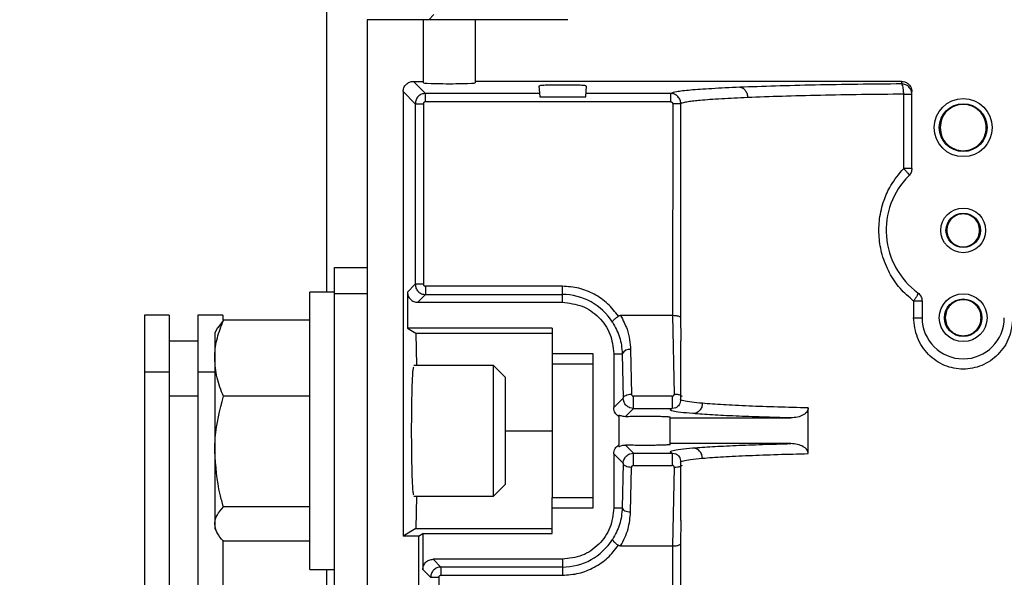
# Model space of a CAD drawing. Header units: inches. Extents: x 170 to 312, y 215 to 248.
# Tile 408 of 529: x 250.149 to 250.385, y 244.348 to 244.482. Entities that reach past the tile are written whole.
import ezdxf

# ---------------------------------------------------------------- set-up
doc = ezdxf.new("R2010")
doc.units = ezdxf.units.IN
doc.header["$LTSCALE"] = 0.25
doc.header["$MEASUREMENT"] = 0
doc.layers.add('ANNOTATIONS', color=1, linetype='Continuous')
doc.layers.add('MOTOR LH', color=7, linetype='Continuous')
doc.styles.add('ARIAL', font='arial.ttf', dxfattribs={"height": 0.09375})
doc.dimstyles.new('STANDARD$0', dxfattribs={"dimtxt": 0.09375, "dimasz": 0.09375, "dimexe": 0.03125, "dimexo": 0.046875, "dimgap": 0.09, "dimtad": 0, "dimtih": 1, "dimtoh": 1, "dimdec": 4, "dimzin": 0, "dimdsep": 46, "dimtxsty": 'ARIAL', "dimcen": 0.09, "dimadec": 0, "dimazin": 0, "dimtfac": 1, "dimtdec": 4, "dimtofl": 0, "dimtmove": 0, "dimatfit": 1, "dimfxl": 1, "dimtolj": 1, "dimtzin": 0, "dimarcsym": 0})

# ---------------------------------------------------------------- blocks, each defined once
blk = doc.blocks.new('*D76')
at = {"layer": 'ANNOTATIONS', "color": 0, "lineweight": -2, "transparency": 16777216}
for p, q in [((250.0197123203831, 244.3663487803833), (250.0197123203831, 244.9548308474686)), ((251.105649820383, 243.5069737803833), (251.105649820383, 244.9548308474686)), ((250.1134623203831, 244.9235808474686), (250.2775710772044, 244.9235808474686)), ((251.011899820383, 244.9235808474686), (250.8477910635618, 244.9235808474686))]:
    blk.add_line(p, q, dxfattribs=at)
at = {"layer": 'ANNOTATIONS', "color": 0, "transparency": 16777216}
for points in [[(250.1134623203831, 244.9392058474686), (250.1134623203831, 244.9079558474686), (250.0197123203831, 244.9235808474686)], [(251.011899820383, 244.9392058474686), (251.011899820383, 244.9079558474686), (251.105649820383, 244.9235808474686)]]:
    blk.add_solid(points, dxfattribs=at)
at = {"layer": 'defpoints', "color": 0, "transparency": 16777216}
for p in [(251.105649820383, 244.9235808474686), (250.0197123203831, 244.3194737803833), (251.105649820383, 243.4600987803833)]:
    blk.add_point(p, dxfattribs=at)
at = {"layer": 'ANNOTATIONS', "color": 0, "transparency": 16777216, "insert": (250.5626810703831, 244.9235808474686), "char_height": 0.09375, "attachment_point": 5, "style": 'ARIAL'}
blk.add_mtext('\\A1;16 1/8"', dxfattribs=at)
blk = doc.blocks.new('*D77')
at = {"layer": 'ANNOTATIONS', "color": 0, "lineweight": -2, "transparency": 16777216}
for p, q in [((249.9049624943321, 244.8967083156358), (249.9049624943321, 245.2347148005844)), ((251.105649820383, 243.5069737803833), (251.105649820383, 245.2347148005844)), ((249.9987124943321, 245.2034648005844), (250.2201961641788, 245.2034648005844)), ((251.011899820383, 245.2034648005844), (250.7904161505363, 245.2034648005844))]:
    blk.add_line(p, q, dxfattribs=at)
at = {"layer": 'ANNOTATIONS', "color": 0, "transparency": 16777216}
for points in [[(249.9987124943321, 245.2190898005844), (249.9987124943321, 245.1878398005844), (249.9049624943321, 245.2034648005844)], [(251.011899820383, 245.2190898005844), (251.011899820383, 245.1878398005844), (251.105649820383, 245.2034648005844)]]:
    blk.add_solid(points, dxfattribs=at)
at = {"layer": 'defpoints', "color": 0, "transparency": 16777216}
for p in [(251.105649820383, 245.2034648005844), (249.9049624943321, 244.8498333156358), (251.105649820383, 243.4600987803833)]:
    blk.add_point(p, dxfattribs=at)
at = {"layer": 'ANNOTATIONS', "color": 0, "transparency": 16777216, "insert": (250.5053061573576, 245.2034648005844), "char_height": 0.09375, "attachment_point": 5, "style": 'ARIAL'}
blk.add_mtext('\\A1;18 1/2"', dxfattribs=at)

msp = doc.modelspace()

# ---------------------------------------------------------------- linework, layer by layer
at = {"layer": 'MOTOR LH'}
for p, q in [((250.222462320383, 244.5850987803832), (250.222462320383, 244.4165141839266)), ((250.2481811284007, 244.4829826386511), (250.2469508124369, 244.4817523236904)), ((250.2321869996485, 244.4817523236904), (250.2321869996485, 244.1626300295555)), ((250.2802732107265, 244.4817523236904), (250.2321869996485, 244.4817523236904)), ((250.2457204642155, 244.4666448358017), (250.2457204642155, 244.4817523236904)), ((250.2580236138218, 244.4817523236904), (250.2580236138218, 244.4666448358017)), ((250.243258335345, 244.4669885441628), (250.2457204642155, 244.4669885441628)), ((250.2461564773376, 244.4640904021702), (250.2432583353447, 244.4669885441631)), ((250.3601397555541, 244.4669885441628), (250.2580236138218, 244.4669885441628)), ((250.2732752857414, 244.4659144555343), (250.2735042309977, 244.4632975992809)), ((250.2845157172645, 244.4632975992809), (250.2847446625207, 244.4659144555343)), ((250.3601397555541, 244.4669885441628), (250.3601397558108, 244.4663721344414)), ((250.240799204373, 244.4645294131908), (250.240799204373, 244.3580921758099)), ((250.2407992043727, 244.4645294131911), (250.2436973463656, 244.4616312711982)), ((250.2461564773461, 244.4621230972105), (250.2461564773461, 244.4640904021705)), ((250.2734348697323, 244.4640904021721), (250.2461564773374, 244.4640904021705)), ((250.3048493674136, 244.4640904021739), (250.2845850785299, 244.4640904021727)), ((250.3048493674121, 244.4640904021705), (250.3048493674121, 244.4621230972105)), ((250.3606577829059, 244.4461243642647), (250.3606577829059, 244.4639130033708)), ((250.3626003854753, 244.4461243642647), (250.3626003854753, 244.4645264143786)), ((250.2436973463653, 244.4616312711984), (250.2436973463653, 244.4184111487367)), ((250.2436973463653, 244.4616312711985), (250.2456646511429, 244.4616312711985)), ((250.2456646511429, 244.4616312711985), (250.2456646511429, 244.4184111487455)), ((250.3048493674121, 244.4621230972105), (250.2461564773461, 244.4621230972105)), ((250.2735042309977, 244.4632975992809), (250.2845157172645, 244.4632975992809)), ((250.3053412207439, 244.4616314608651), (250.3053354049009, 244.4109003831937)), ((250.3073076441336, 244.4103729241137), (250.3073076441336, 244.461631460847)), ((250.2243744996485, 244.0460362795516), (250.2243744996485, 244.4223891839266)), ((250.2243744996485, 244.4223891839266), (250.2321869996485, 244.4223891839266)), ((250.2243744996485, 244.4165141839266), (250.2184369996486, 244.4165141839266)), ((250.2184369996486, 244.3501391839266), (250.2184369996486, 244.4165141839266)), ((250.2436973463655, 244.4184111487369), (250.2418303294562, 244.4165441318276)), ((250.2418303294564, 244.4165441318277), (250.2418303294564, 244.4079334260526)), ((250.2456646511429, 244.4184111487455), (250.2436973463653, 244.4184111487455)), ((250.2789389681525, 244.4179193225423), (250.2461564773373, 244.4179193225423)), ((250.2789389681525, 244.4140850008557), (250.2789389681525, 244.4179193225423)), ((250.2321869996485, 244.4161391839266), (250.2243744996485, 244.4161391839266)), ((250.2461564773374, 244.4159520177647), (250.2442894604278, 244.4140850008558)), ((250.2442894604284, 244.4140850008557), (250.2789389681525, 244.4140850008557)), ((250.2461564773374, 244.4159520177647), (250.2789389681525, 244.4159520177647)), ((250.3630320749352, 244.4143953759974), (250.3630320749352, 244.4103940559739)), ((250.3650610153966, 244.4143953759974), (250.3650610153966, 244.4103940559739)), ((250.1847907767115, 244.4110362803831), (250.1788532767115, 244.4110362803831)), ((250.1788532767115, 244.4110362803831), (250.1788532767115, 244.0720607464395)), ((250.1847907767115, 244.4110362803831), (250.1847907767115, 244.1916194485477)), ((250.1976032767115, 244.4110362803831), (250.1916657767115, 244.4110362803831)), ((250.1916657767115, 244.4110362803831), (250.1916657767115, 244.1916194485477)), ((250.1977803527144, 244.4097752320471), (250.1963997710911, 244.4079370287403)), ((250.1976032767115, 244.4110362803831), (250.1976032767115, 244.4097865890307)), ((250.2184369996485, 244.4097752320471), (250.1977803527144, 244.4097752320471)), ((250.3053354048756, 244.4109003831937), (250.2928870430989, 244.4109003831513)), ((250.3053354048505, 244.4109003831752), (250.3057192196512, 244.3921040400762)), ((250.3074041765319, 244.4053130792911), (250.3073076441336, 244.4103729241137)), ((250.1963728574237, 244.4079525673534), (250.1956869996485, 244.40676462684)), ((250.2418303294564, 244.4079334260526), (250.2438483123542, 244.406703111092)), ((250.2764783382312, 244.4079334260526), (250.2418303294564, 244.4079334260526)), ((250.2764783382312, 244.4079334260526), (250.2764783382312, 244.3993015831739)), ((250.1916657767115, 244.4047862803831), (250.1847907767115, 244.4047862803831)), ((250.1956869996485, 244.40676462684), (250.1956869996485, 244.35988962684)), ((250.2438483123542, 244.406703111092), (250.2440045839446, 244.39895212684)), ((250.2438483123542, 244.406703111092), (250.2764783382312, 244.406703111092)), ((250.307236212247, 244.4048431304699), (250.307236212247, 244.390840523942)), ((250.3074131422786, 244.4048431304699), (250.3074041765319, 244.4053130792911)), ((250.2952496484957, 244.4027661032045), (250.2954646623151, 244.3921015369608)), ((250.2863208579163, 244.4017818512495), (250.2764783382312, 244.4017818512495)), ((250.2863208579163, 244.3648724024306), (250.2863208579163, 244.4017818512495)), ((250.2912421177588, 244.4017818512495), (250.2912421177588, 244.3888620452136)), ((250.2912421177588, 244.4017818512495), (250.2932823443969, 244.4017818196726)), ((250.293282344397, 244.4017818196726), (250.2934973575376, 244.3911172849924)), ((250.2624494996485, 244.39895212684), (250.2433770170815, 244.39895212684)), ((250.2653119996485, 244.39608962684), (250.2624494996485, 244.39895212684)), ((250.2624494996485, 244.36770212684), (250.2624494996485, 244.39895212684)), ((250.2863208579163, 244.3993015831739), (250.2764783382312, 244.3993015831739)), ((250.1847907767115, 244.3973278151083), (250.1788532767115, 244.3973278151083)), ((250.1956869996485, 244.3973278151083), (250.1916657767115, 244.3973278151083)), ((250.2653119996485, 244.37056462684), (250.2653119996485, 244.39608962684)), ((250.1847907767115, 244.3916967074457), (250.1916657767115, 244.3916967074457)), ((250.2184369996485, 244.3915823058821), (250.1977803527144, 244.3915823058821)), ((250.2934973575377, 244.3911172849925), (250.2912421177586, 244.3888620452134)), ((250.3052542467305, 244.3916194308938), (250.2959662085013, 244.3916194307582)), ((250.2959662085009, 244.3886678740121), (250.2940601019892, 244.386761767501)), ((250.2959662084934, 244.3886678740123), (250.2950559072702, 244.3888424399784)), ((250.2959662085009, 244.3886678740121), (250.3052542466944, 244.3886678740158)), ((250.3061738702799, 244.3888448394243), (250.3052542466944, 244.3886678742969)), ((250.3378099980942, 244.3778610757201), (250.3378099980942, 244.3887931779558)), ((250.2924724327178, 244.3867317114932), (250.2924724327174, 244.3870857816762)), ((250.2924724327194, 244.386731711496), (250.2924724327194, 244.379922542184)), ((250.3047755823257, 244.3864029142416), (250.3336086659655, 244.3864029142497)), ((250.3047755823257, 244.3800365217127), (250.3047755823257, 244.3864029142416)), ((250.2653119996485, 244.38332712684), (250.2764783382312, 244.38332712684)), ((250.2924724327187, 244.3795684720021), (250.2924724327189, 244.379922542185)), ((250.2940601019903, 244.3798924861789), (250.2959662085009, 244.3779863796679)), ((250.3336086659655, 244.3802513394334), (250.3047755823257, 244.3802513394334)), ((250.2912421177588, 244.3777922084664), (250.2912421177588, 244.3648724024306)), ((250.2912421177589, 244.3777922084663), (250.2934973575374, 244.3755369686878)), ((250.295056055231, 244.3778118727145), (250.2959662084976, 244.377986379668)), ((250.2959662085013, 244.3779863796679), (250.3052542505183, 244.3779863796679)), ((250.3052542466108, 244.3779863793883), (250.3061739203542, 244.3778093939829)), ((250.2934973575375, 244.3755369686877), (250.2932823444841, 244.3648724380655)), ((250.2952496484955, 244.363888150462), (250.2954646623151, 244.3745527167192)), ((250.2959662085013, 244.3750348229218), (250.305254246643, 244.3750348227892)), ((250.3057192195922, 244.3745502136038), (250.3053354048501, 244.3557538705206)), ((250.307236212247, 244.3758122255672), (250.307236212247, 244.3618111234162)), ((250.2624494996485, 244.36770212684), (250.2653119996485, 244.37056462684)), ((250.2433770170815, 244.36770212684), (250.2624494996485, 244.36770212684)), ((250.2440045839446, 244.36770212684), (250.2438483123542, 244.359951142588)), ((250.2764783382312, 244.3587208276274), (250.2764783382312, 244.3673526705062)), ((250.2764783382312, 244.3673526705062), (250.2863208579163, 244.3673526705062)), ((250.2184369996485, 244.3651342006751), (250.1977803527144, 244.3651342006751)), ((250.2764783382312, 244.3648724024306), (250.2863208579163, 244.3648724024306)), ((250.2912421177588, 244.3648724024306), (250.2932823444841, 244.3648724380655)), ((250.1956869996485, 244.35988962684), (250.1963728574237, 244.3587016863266)), ((250.2438483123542, 244.359951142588), (250.240799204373, 244.3580921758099)), ((250.2438483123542, 244.359951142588), (250.2764783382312, 244.359951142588)), ((250.3073076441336, 244.3562813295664), (250.3074131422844, 244.3618111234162)), ((250.2444901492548, 244.3580921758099), (250.240799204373, 244.3580921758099)), ((250.2444901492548, 244.3580921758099), (250.2455212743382, 244.3587208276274)), ((250.2444901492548, 244.3580921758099), (250.2444901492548, 244.2441612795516)), ((250.2455212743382, 244.3587208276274), (250.2764783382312, 244.3587208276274)), ((250.2455212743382, 244.3587208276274), (250.2455212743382, 244.3501101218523)), ((250.1976032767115, 244.3571147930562), (250.1976032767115, 244.0720607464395)), ((250.2184369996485, 244.356879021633), (250.1977803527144, 244.356879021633)), ((250.2928870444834, 244.3557538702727), (250.3053354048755, 244.3557538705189)), ((250.3053354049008, 244.3557538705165), (250.3053412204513, 244.2786823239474)), ((250.3073076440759, 244.2786823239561), (250.3073076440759, 244.3562813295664)), ((250.2789389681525, 244.3525692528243), (250.2479804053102, 244.3525692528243)), ((250.2479804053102, 244.352569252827), (250.2498474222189, 244.3507022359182)), ((250.2789389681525, 244.3507022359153), (250.2498474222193, 244.3507022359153)), ((250.2789389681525, 244.3525692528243), (250.2789389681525, 244.3487349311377)), ((250.2184369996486, 244.3501391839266), (250.2243744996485, 244.3501391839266)), ((250.222462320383, 244.3501391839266), (250.222462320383, 244.3194737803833)), ((250.2455212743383, 244.3501101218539), (250.2473882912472, 244.3482431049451)), ((250.2473882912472, 244.3482431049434), (250.2493555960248, 244.3482431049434)), ((250.2493555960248, 244.3482431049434), (250.2493555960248, 244.2786825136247)), ((250.2498474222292, 244.3487349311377), (250.2789389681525, 244.3487349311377))]:
    msp.add_line(p, q, dxfattribs=at)
for centre, radius in [((250.3749035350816, 244.4559157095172), 0.006951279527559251), ((250.3749035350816, 244.4559157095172), 0.005720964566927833), ((250.3749035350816, 244.4313094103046), 0.005351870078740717), ((250.3749035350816, 244.4313094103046), 0.004121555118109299), ((250.3749035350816, 244.4103940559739), 0.005720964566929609), ((250.3749035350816, 244.4103940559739), 0.004490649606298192)]:
    msp.add_circle(centre, radius, dxfattribs=at)
for centre, radius, start, end in [((250.3749035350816, 244.4313094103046), 0.01845472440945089, 134.9008721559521, 233.9681209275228), ((250.2789389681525, 244.4017818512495), 0.01417016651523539, 32.16558920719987, 90), ((250.3749035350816, 244.4103940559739), 0.009842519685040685, 180, 0), ((250.2949254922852, 244.4009557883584), 0.001839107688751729, 79.84816476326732, 153.3098736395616), ((250.2789389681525, 244.3648724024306), 0.0141701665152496, 270, 327.8344107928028)]:
    msp.add_arc(centre, radius, start, end, dxfattribs=at)
msp.add_ellipse((250.2518720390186, 244.4666448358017), major_axis=(0.00615157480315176, 0), ratio=0.0349207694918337, start_param=3.14159265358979, end_param=6.283185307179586, dxfattribs=at)
for points, knots in [([(250.2407992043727, 244.4645294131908), (250.2408361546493, 244.4648517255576), (250.2409100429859, 244.4654962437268), (250.241478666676, 244.4663091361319), (250.2422915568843, 244.4668777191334), (250.2429360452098, 244.4669515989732), (250.243258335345, 244.4669885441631)], [0, 0, 0, 0, 0.2500470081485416, 0.5000113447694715, 0.7499700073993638, 1, 1, 1, 1]), ([(250.2817923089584, 244.4660827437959), (250.2811151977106, 244.4660929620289), (250.2797655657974, 244.4661133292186), (250.2775169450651, 244.4661067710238), (250.2755194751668, 244.4660763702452), (250.2741013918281, 244.4660138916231), (250.2734106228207, 244.4659541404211), (250.2735154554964, 244.4659215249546), (250.2735416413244, 244.4659133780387)], [0, 0, 0, 0, 0.1886390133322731, 0.3759991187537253, 0.5636514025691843, 0.7499606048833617, 0.9375434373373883, 1, 1, 1, 1]), ([(250.284534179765, 244.4659145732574), (250.2845449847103, 244.4659200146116), (250.2845860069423, 244.4659406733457), (250.2843329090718, 244.4659741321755), (250.2838442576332, 244.4660113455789), (250.2830518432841, 244.4660503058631), (250.2822751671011, 244.4660703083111), (250.2817923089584, 244.4660827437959)], [0, 0, 0, 0, 0.08116737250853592, 0.3081613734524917, 0.513664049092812, 0.6976458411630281, 1, 1, 1, 1]), ([(250.3601397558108, 244.4663721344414), (250.3566078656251, 244.466339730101), (250.349426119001, 244.466273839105), (250.3392485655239, 244.4660978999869), (250.3295745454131, 244.4658662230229), (250.3241653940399, 244.4656644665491), (250.3214191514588, 244.4655620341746)], [0, 0, 0, 0, 0.2380742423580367, 0.4841002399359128, 0.7380761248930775, 1, 1, 1, 1]), ([(250.3606577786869, 244.4639130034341), (250.3606487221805, 244.4642157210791), (250.3606298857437, 244.4648453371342), (250.3605089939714, 244.4656630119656), (250.3603367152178, 244.4662389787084), (250.3602037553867, 244.4663288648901), (250.3601397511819, 244.4663721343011)], [0, 0, 0, 0, 0.2401067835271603, 0.4993930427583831, 0.7590178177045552, 1, 1, 1, 1]), ([(250.3601397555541, 244.4669885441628), (250.3603957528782, 244.4669652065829), (250.3609513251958, 244.4669145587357), (250.3616041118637, 244.4665454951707), (250.3620635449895, 244.466092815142), (250.3623559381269, 244.4656383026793), (250.3625618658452, 244.4651096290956), (250.3625875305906, 244.4647210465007), (250.3626003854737, 244.4645264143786)], [0, 0, 0, 0, 0.1985423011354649, 0.4308818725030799, 0.5644502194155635, 0.6983746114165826, 0.8489227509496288, 1, 1, 1, 1]), ([(250.2461564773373, 244.4640904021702), (250.2458345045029, 244.4640531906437), (250.2451905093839, 244.4639787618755), (250.2443780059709, 244.4634101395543), (250.2438090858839, 244.4625976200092), (250.2437345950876, 244.4619534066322), (250.2436973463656, 244.4616312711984)], [0, 0, 0, 0, 0.2499392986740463, 0.4999169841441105, 0.7499361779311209, 1, 1, 1, 1]), ([(250.3214191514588, 244.4655620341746), (250.3190706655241, 244.4654555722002), (250.3143736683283, 244.4652426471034), (250.3093821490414, 244.4648776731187), (250.3059199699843, 244.4644917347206), (250.3052062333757, 244.4642241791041), (250.3048493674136, 244.4640904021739)], [0, 0, 0, 0, 0.2499992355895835, 0.5000011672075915, 0.7500022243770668, 1, 1, 1, 1]), ([(250.3073076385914, 244.4616314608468), (250.3072724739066, 244.4619434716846), (250.3072014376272, 244.4625737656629), (250.3066507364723, 244.4633917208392), (250.305974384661, 244.4638568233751), (250.3053467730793, 244.4640603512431), (250.3050157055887, 244.4640803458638), (250.3048493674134, 244.4640903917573)], [0, 0, 0, 0, 0.2423704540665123, 0.4896132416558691, 0.7417190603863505, 0.8702319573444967, 1, 1, 1, 1]), ([(250.3214191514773, 244.4655620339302), (250.3216521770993, 244.4655231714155), (250.3220103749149, 244.4654634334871), (250.3224425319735, 244.4651522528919), (250.3227408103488, 244.4648347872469), (250.3229830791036, 244.4644439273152), (250.3232205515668, 244.4638776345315), (250.3232661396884, 244.4634082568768), (250.3232957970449, 244.4631029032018)], [0, 0, 0, 0, 0.2397662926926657, 0.368559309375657, 0.5000000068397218, 0.631440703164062, 0.7602337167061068, 1, 1, 1, 1]), ([(250.3606577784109, 244.4639130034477), (250.3572560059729, 244.463880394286), (250.3503345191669, 244.4638140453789), (250.3405184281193, 244.4636371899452), (250.3311761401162, 244.463406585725), (250.3259503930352, 244.4632052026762), (250.3232957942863, 244.4631029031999)], [0, 0, 0, 0, 0.2376368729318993, 0.4835127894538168, 0.737632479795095, 1, 1, 1, 1]), ([(250.2461564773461, 244.4621230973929), (250.2460916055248, 244.4621160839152), (250.2459622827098, 244.4621021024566), (250.2458015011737, 244.4619868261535), (250.2456851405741, 244.4618261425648), (250.2456715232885, 244.4616966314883), (250.2456646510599, 244.4616312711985)], [0, 0, 0, 0, 0.2507503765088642, 0.4998741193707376, 0.7476017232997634, 1, 1, 1, 1]), ([(250.3048493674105, 244.4621230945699), (250.3049147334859, 244.4621162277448), (250.3050442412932, 244.4621026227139), (250.3052049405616, 244.461986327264), (250.3053202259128, 244.4618256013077), (250.3053342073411, 244.4616963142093), (250.3053412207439, 244.4616314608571)], [0, 0, 0, 0, 0.2524597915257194, 0.5001908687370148, 0.7492843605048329, 1, 1, 1, 1]), ([(250.3232957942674, 244.4631029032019), (250.321130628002, 244.4630013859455), (250.3165923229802, 244.4627886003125), (250.3126862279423, 244.4624969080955), (250.3102975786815, 244.4622542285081), (250.3089176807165, 244.4620721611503), (250.3077805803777, 244.4618620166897), (250.3074711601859, 244.4617111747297), (250.3073076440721, 244.4616314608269)], [0, 0, 0, 0, 0.2384432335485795, 0.4997898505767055, 0.6007377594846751, 0.7177576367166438, 0.8508462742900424, 1, 1, 1, 1]), ([(250.3630320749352, 244.4143953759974), (250.3619066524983, 244.4153619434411), (250.3596392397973, 244.4173093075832), (250.3570995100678, 244.4211256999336), (250.3554020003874, 244.4253124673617), (250.3546358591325, 244.4297293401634), (250.3547513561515, 244.4341699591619), (250.3557628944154, 244.4383424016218), (250.3576161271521, 244.4425046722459), (250.3595517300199, 244.4448081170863), (250.3606577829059, 244.4461243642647)], [0, 0, 0, 0, 0.1243632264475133, 0.2505572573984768, 0.3811967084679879, 0.5000899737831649, 0.6215271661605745, 0.7480902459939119, 0.8560523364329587, 1, 1, 1, 1]), ([(250.3606577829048, 244.4461243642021), (250.3608455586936, 244.4459208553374), (250.3612327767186, 244.4455011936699), (250.3616602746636, 244.4449474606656), (250.3619080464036, 244.4445338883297), (250.361886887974, 244.4444310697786), (250.3618766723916, 244.4443814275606)], [0, 0, 0, 0, 0.2435325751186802, 0.502195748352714, 0.7596532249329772, 1, 1, 1, 1]), ([(250.2418303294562, 244.4165441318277), (250.2418672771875, 244.4162218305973), (250.241941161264, 244.4155773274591), (250.2425097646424, 244.4147644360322), (250.243322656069, 244.414195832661), (250.2439671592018, 244.414121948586), (250.2442894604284, 244.4140850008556)], [0, 0, 0, 0, 0.2500385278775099, 0.5000000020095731, 0.749961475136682, 1, 1, 1, 1]), ([(250.2436973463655, 244.4184111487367), (250.2437345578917, 244.4180891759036), (250.2438089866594, 244.4174451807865), (250.244377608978, 244.4166326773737), (250.2451901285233, 244.416063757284), (250.2458343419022, 244.4159892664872), (250.2461564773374, 244.4159520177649)], [0, 0, 0, 0, 0.2499392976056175, 0.4999169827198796, 0.7499361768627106, 1, 1, 1, 1]), ([(250.2456646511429, 244.4184111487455), (250.2456716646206, 244.4183462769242), (250.2456856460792, 244.4182169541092), (250.2458009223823, 244.4180561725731), (250.245961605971, 244.4179398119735), (250.2460911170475, 244.4179261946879), (250.2461564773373, 244.4179193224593)], [0, 0, 0, 0, 0.2507503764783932, 0.499874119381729, 0.7476017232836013, 1, 1, 1, 1]), ([(250.3640478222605, 244.416385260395), (250.3640636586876, 244.4163365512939), (250.364096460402, 244.4162356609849), (250.3638930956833, 244.4157642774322), (250.3635275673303, 244.4151211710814), (250.3631934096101, 244.4146316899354), (250.3630320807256, 244.4143953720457)], [0, 0, 0, 0, 0.241396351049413, 0.50000003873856, 0.7586037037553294, 1, 1, 1, 1]), ([(250.1956869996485, 244.4006787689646), (250.1956894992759, 244.4008943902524), (250.1957084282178, 244.4025272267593), (250.1961656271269, 244.4056058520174), (250.1972388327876, 244.4083769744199), (250.1977803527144, 244.4097752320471)], [0, 0, 0, 0, 0.07009191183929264, 0.5307854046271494, 1, 1, 1, 1]), ([(250.290934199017, 244.409325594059), (250.2909343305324, 244.4093924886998), (250.2909345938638, 244.4095264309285), (250.2912352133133, 244.4098919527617), (250.2917229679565, 244.4103233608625), (250.2921448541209, 244.4106120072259), (250.2923523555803, 244.4107539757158)], [0, 0, 0, 0, 0.2494516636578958, 0.4994736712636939, 0.7538199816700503, 0.9999999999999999, 0.9999999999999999, 0.9999999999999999, 0.9999999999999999]), ([(250.2928870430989, 244.4109003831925), (250.292789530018, 244.4108948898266), (250.2926006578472, 244.4108842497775), (250.2924333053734, 244.410796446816), (250.2923523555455, 244.4107539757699)], [0, 0, 0, 0, 0.5162914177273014, 1, 1, 1, 1]), ([(250.2928870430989, 244.4109003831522), (250.2934471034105, 244.4098248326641), (250.2944173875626, 244.4079614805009), (250.2950973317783, 244.4051851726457), (250.2952005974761, 244.4035451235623), (250.2952496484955, 244.4027661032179)], [0, 0, 0, 0, 0.4175079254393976, 0.7233173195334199, 1, 1, 1, 1]), ([(250.3073076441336, 244.4103729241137), (250.3072902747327, 244.4104137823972), (250.3072578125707, 244.4104901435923), (250.3070676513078, 244.4106143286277), (250.3067794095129, 244.4107256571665), (250.3064022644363, 244.4108084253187), (250.305948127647, 244.410878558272), (250.3055756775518, 244.4108918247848), (250.305335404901, 244.4109003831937)], [0, 0, 0, 0, 0.1556775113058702, 0.2909500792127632, 0.4996511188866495, 0.6364958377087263, 0.7654984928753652, 1, 1, 1, 1]), ([(250.3867749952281, 244.4103940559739), (250.3865927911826, 244.4087658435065), (250.3862296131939, 244.4055204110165), (250.3834542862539, 244.4014198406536), (250.3801475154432, 244.3991529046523), (250.3771851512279, 244.3982397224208), (250.3749027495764, 244.3980165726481), (250.3726203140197, 244.3982400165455), (250.3696579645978, 244.3991537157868), (250.3663514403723, 244.401421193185), (250.3635770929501, 244.4055216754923), (250.3632141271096, 244.4087665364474), (250.3630320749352, 244.4103940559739)], [0, 0, 0, 0, 0.1282694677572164, 0.2556729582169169, 0.3795524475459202, 0.4399056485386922, 0.500016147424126, 0.5601387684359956, 0.6204962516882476, 0.7443703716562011, 0.8717842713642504, 1, 1, 1, 1]), ([(250.290934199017, 244.409325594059), (250.2915812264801, 244.4081624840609), (250.292912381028, 244.4057695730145), (250.2931567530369, 244.4031355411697), (250.2932823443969, 244.4017818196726)], [0, 0, 0, 0, 0.4860648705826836, 1, 1, 1, 1]), ([(250.1977803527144, 244.3915823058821), (250.1971952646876, 244.393059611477), (250.1960143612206, 244.3960413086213), (250.1957967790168, 244.3991236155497), (250.1956869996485, 244.4006787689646)], [0, 0, 0, 0, 0.4954579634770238, 1, 1, 1, 1]), ([(250.2428399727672, 244.38332712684), (250.2428473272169, 244.3852874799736), (250.2428585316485, 244.3882740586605), (250.2429259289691, 244.3918469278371), (250.2430085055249, 244.3947795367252), (250.2431194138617, 244.3970158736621), (250.2432433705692, 244.3983819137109), (250.2433159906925, 244.3985388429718), (250.2433506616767, 244.3986137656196)], [0, 0, 0, 0, 0.2503685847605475, 0.3814340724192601, 0.5160432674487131, 0.7327777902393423, 0.8724202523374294, 1, 1, 1, 1]), ([(250.1956869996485, 244.3783582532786), (250.1957130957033, 244.3794605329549), (250.1958190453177, 244.3839357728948), (250.1969374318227, 244.3882960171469), (250.1977803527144, 244.3915823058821)], [0, 0, 0, 0, 0.246306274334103, 0.9999999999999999, 0.9999999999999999, 0.9999999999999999, 0.9999999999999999]), ([(250.2950559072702, 244.3888424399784), (250.2949073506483, 244.3889115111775), (250.2946052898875, 244.389051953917), (250.294099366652, 244.3894693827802), (250.2936122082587, 244.3901542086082), (250.293535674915, 244.3907959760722), (250.2934973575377, 244.3911172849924)], [0, 0, 0, 0, 0.1672862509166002, 0.3401437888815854, 0.6696347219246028, 1, 1, 1, 1]), ([(250.2954646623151, 244.3921015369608), (250.2954726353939, 244.3920386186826), (250.2954883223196, 244.3919148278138), (250.2955866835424, 244.3917812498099), (250.2956863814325, 244.3916988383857), (250.295772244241, 244.3916533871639), (250.2958665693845, 244.3916250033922), (250.2959326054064, 244.3916213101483), (250.2959662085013, 244.391619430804)], [0, 0, 0, 0, 0.2622389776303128, 0.5159516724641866, 0.641882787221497, 0.7608259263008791, 0.8782938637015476, 1, 1, 1, 1]), ([(250.3052542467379, 244.3916194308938), (250.3052875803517, 244.3916213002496), (250.3053528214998, 244.3916249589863), (250.3054455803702, 244.3916534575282), (250.3055288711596, 244.3916993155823), (250.3056237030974, 244.3917816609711), (250.3057126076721, 244.3919179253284), (250.305716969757, 244.3920406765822), (250.3057192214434, 244.392104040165)], [0, 0, 0, 0, 0.1226750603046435, 0.2401018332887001, 0.3584136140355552, 0.4836137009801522, 0.7334439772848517, 1, 1, 1, 1]), ([(250.3057192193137, 244.3921040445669), (250.3059803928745, 244.392102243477), (250.3063835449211, 244.3920994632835), (250.3068634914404, 244.3919857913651), (250.307185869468, 244.39185854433), (250.3074284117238, 244.3917088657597), (250.3075198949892, 244.3915944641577), (250.3075593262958, 244.3915451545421)], [0, 0, 0, 0, 0.3247743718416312, 0.5013273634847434, 0.6821672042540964, 0.8630070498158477, 1, 1, 1, 1]), ([(250.3072362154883, 244.3908413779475), (250.307167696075, 244.390363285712), (250.3070294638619, 244.3893987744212), (250.3063241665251, 244.3889822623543), (250.3059684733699, 244.3887722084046)], [0, 0, 0, 0, 0.4956833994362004, 1, 1, 1, 1]), ([(250.3124551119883, 244.3898982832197), (250.3115606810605, 244.3899833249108), (250.3095681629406, 244.3901727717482), (250.3078641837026, 244.390478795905), (250.3070854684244, 244.3907089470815), (250.3072706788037, 244.390829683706), (250.3072873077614, 244.390840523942)], [0, 0, 0, 0, 0.2811014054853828, 0.6262078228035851, 0.9664393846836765, 0.9999999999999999, 0.9999999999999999, 0.9999999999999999, 0.9999999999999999]), ([(250.2924724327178, 244.3867317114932), (250.292298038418, 244.3868502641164), (250.2919502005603, 244.3870867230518), (250.2915620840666, 244.3876005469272), (250.2912921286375, 244.3881996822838), (250.2912588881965, 244.388639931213), (250.2912421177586, 244.3888620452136)], [0, 0, 0, 0, 0.244705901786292, 0.4880777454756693, 0.7417254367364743, 1, 1, 1, 1]), ([(250.3101842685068, 244.3874391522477), (250.3091324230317, 244.3875371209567), (250.3070287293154, 244.3877330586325), (250.3052896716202, 244.388041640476), (250.3045335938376, 244.3883550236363), (250.3050140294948, 244.388563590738), (250.3052542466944, 244.3886678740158)], [0, 0, 0, 0, 0.2500000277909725, 0.5000007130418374, 0.7500010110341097, 1, 1, 1, 1]), ([(250.3124551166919, 244.3898982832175), (250.3124214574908, 244.3895913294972), (250.3123697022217, 244.3891193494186), (250.3120840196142, 244.3885505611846), (250.3117908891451, 244.3881584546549), (250.3114288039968, 244.3878410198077), (250.3109035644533, 244.387531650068), (250.3104677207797, 244.3874756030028), (250.310184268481, 244.3874391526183)], [0, 0, 0, 0, 0.2396416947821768, 0.3684793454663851, 0.4999999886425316, 0.6315206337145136, 0.7603582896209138, 1, 1, 1, 1]), ([(250.3378099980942, 244.3887931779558), (250.3353201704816, 244.388857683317), (250.3301760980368, 244.3889909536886), (250.323330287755, 244.3892460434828), (250.3170674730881, 244.389546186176), (250.3140213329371, 244.3897787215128), (250.3124551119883, 244.3898982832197)], [0, 0, 0, 0, 0.2274702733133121, 0.4699616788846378, 0.7274724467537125, 1, 1, 1, 1]), ([(250.3378100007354, 244.3887931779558), (250.3377964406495, 244.3886499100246), (250.3377684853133, 244.3883545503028), (250.3375361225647, 244.387911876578), (250.3371529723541, 244.3874842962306), (250.3364069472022, 244.3869691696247), (250.3352075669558, 244.3865076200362), (250.3341661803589, 244.3864394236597), (250.3336086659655, 244.3864029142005)], [0, 0, 0, 0, 0.08148250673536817, 0.1679835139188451, 0.2795471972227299, 0.4066927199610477, 0.6823683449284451, 1, 1, 1, 1]), ([(250.2924724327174, 244.3870857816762), (250.2924939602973, 244.3870939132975), (250.2925385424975, 244.3871107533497), (250.2929583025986, 244.3868896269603), (250.2936301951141, 244.3868116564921), (250.294060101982, 244.3867617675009)], [0, 0, 0, 0, 0.2516651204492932, 0.5211818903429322, 0.9999999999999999, 0.9999999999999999, 0.9999999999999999, 0.9999999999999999]), ([(250.2940601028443, 244.3867617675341), (250.2945272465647, 244.3867768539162), (250.295450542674, 244.3868066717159), (250.2972212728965, 244.3868299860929), (250.2990413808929, 244.3868351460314), (250.300839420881, 244.386821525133), (250.3023834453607, 244.3867914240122), (250.3036126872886, 244.3867476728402), (250.3045593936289, 244.3866902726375), (250.3046984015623, 244.3866436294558), (250.3047755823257, 244.3866177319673)], [0, 0, 0, 0, 0.1284087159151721, 0.253796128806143, 0.3761714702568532, 0.4955448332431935, 0.6227123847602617, 0.729758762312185, 0.849955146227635, 1, 1, 1, 1]), ([(250.3336086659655, 244.3864029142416), (250.3313063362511, 244.3864660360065), (250.3265624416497, 244.3865960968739), (250.320265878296, 244.3868365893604), (250.3145058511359, 244.3871165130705), (250.31164978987, 244.3873297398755), (250.3101842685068, 244.3874391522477)], [0, 0, 0, 0, 0.2292110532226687, 0.4722838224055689, 0.7292147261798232, 1, 1, 1, 1]), ([(250.2433770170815, 244.3679481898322), (250.2433334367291, 244.3680358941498), (250.2432518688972, 244.3682000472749), (250.2431193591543, 244.3696300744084), (250.243008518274, 244.3718762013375), (250.2429259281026, 244.3748069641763), (250.2428585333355, 244.3783802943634), (250.2428473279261, 244.3813668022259), (250.2428399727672, 244.38332712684)], [0, 0, 0, 0, 0.1551384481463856, 0.2903672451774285, 0.5002609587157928, 0.6306139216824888, 0.7575373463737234, 1, 1, 1, 1]), ([(250.2912421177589, 244.3777922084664), (250.2912592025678, 244.3780129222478), (250.2912932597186, 244.3784528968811), (250.2915607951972, 244.3790514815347), (250.2919482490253, 244.3795676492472), (250.2922966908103, 244.379803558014), (250.2924724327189, 244.379922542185)], [0, 0, 0, 0, 0.2567552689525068, 0.5118203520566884, 0.7537791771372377, 1, 1, 1, 1]), ([(250.2924724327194, 244.3795684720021), (250.2924931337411, 244.3795615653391), (250.2925356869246, 244.3795473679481), (250.2928744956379, 244.3796987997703), (250.2933718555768, 244.3798639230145), (250.2938316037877, 244.3798830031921), (250.2940601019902, 244.3798924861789)], [0, 0, 0, 0, 0.252979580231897, 0.5200268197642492, 0.7614498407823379, 1, 1, 1, 1]), ([(250.3047755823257, 244.3800365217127), (250.304695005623, 244.3800101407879), (250.3045436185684, 244.3799605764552), (250.3034844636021, 244.379899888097), (250.3022157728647, 244.3798591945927), (250.3007519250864, 244.3798323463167), (250.2990920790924, 244.3798191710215), (250.2972548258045, 244.3798239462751), (250.295464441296, 244.3798472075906), (250.2945319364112, 244.3798772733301), (250.2940601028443, 244.379892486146)], [0, 0, 0, 0, 0.1528518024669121, 0.287177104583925, 0.4029105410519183, 0.4999977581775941, 0.6204192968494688, 0.7438867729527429, 0.8704105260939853, 1, 1, 1, 1]), ([(250.3052542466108, 244.3779863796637), (250.3050140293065, 244.3780906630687), (250.3045335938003, 244.3782992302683), (250.3052896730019, 244.3786126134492), (250.3070287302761, 244.3789211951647), (250.309132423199, 244.3791171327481), (250.3101842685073, 244.3792151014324)], [0, 0, 0, 0, 0.2499992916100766, 0.4999995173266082, 0.7500000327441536, 1, 1, 1, 1]), ([(250.3124551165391, 244.3767559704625), (250.3124216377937, 244.3770620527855), (250.3123701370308, 244.377532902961), (250.3120856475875, 244.3781009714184), (250.3117931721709, 244.378493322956), (250.3114313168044, 244.3788114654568), (250.3109054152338, 244.3791221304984), (250.310468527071, 244.3791784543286), (250.3101842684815, 244.3792151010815)], [0, 0, 0, 0, 0.2389706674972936, 0.3676114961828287, 0.4990634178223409, 0.6306518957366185, 0.7596859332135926, 1, 1, 1, 1]), ([(250.3101842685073, 244.3792151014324), (250.3116498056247, 244.3793245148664), (250.3145058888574, 244.3795377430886), (250.3202659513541, 244.3798176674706), (250.3265625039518, 244.3800581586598), (250.3313063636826, 244.3801882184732), (250.3336086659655, 244.3802513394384)], [0, 0, 0, 0, 0.2707879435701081, 0.5277197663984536, 0.7707917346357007, 1, 1, 1, 1]), ([(250.3378100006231, 244.3778610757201), (250.3377964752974, 244.3780046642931), (250.3377686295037, 244.3783002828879), (250.3375354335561, 244.3787432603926), (250.3371522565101, 244.3791704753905), (250.3364065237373, 244.379685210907), (250.335207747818, 244.3801465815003), (250.3341664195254, 244.3802148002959), (250.3336086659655, 244.3802513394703)], [0, 0, 0, 0, 0.08165218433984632, 0.1681046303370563, 0.2798987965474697, 0.4067323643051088, 0.6822355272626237, 0.9999999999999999, 0.9999999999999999, 0.9999999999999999, 0.9999999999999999]), ([(250.1977803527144, 244.3651342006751), (250.1974978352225, 244.3661222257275), (250.1962660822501, 244.3704299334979), (250.1959390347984, 244.3749075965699), (250.1956869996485, 244.3783582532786)], [0, 0, 0, 0, 0.2293621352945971, 1, 1, 1, 1]), ([(250.2934973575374, 244.3755369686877), (250.2935136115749, 244.3757442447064), (250.2935436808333, 244.3761276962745), (250.2937831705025, 244.3767308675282), (250.2941446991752, 244.3772239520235), (250.2946058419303, 244.3776024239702), (250.2949076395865, 244.3777428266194), (250.295056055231, 244.3778118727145)], [0, 0, 0, 0, 0.2134425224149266, 0.3948593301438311, 0.660566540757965, 0.8330761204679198, 1, 1, 1, 1]), ([(250.3059685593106, 244.3778820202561), (250.3063275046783, 244.3776689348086), (250.307039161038, 244.3772464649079), (250.3071708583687, 244.3762744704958), (250.3072361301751, 244.375792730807)], [0, 0, 0, 0, 0.5043801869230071, 1, 1, 1, 1]), ([(250.3072877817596, 244.3758122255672), (250.3072709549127, 244.3758231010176), (250.3070940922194, 244.3759374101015), (250.3078058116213, 244.3761570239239), (250.309410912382, 244.376464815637), (250.3114386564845, 244.3766587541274), (250.3124551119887, 244.3767559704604)], [0, 0, 0, 0, 0.03387099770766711, 0.3560094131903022, 0.6771842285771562, 1, 1, 1, 1]), ([(250.3124551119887, 244.3767559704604), (250.3140213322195, 244.3768755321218), (250.3170674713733, 244.3771080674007), (250.3233302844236, 244.3774082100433), (250.3301760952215, 244.377663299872), (250.3353201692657, 244.3777965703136), (250.3378099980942, 244.3778610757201)], [0, 0, 0, 0, 0.2725274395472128, 0.5300381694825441, 0.7725296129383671, 1, 1, 1, 1]), ([(250.2959662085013, 244.3750348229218), (250.2959329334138, 244.3750329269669), (250.2958673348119, 244.375029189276), (250.2957402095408, 244.3749908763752), (250.295604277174, 244.3748980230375), (250.295488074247, 244.3747400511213), (250.2954725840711, 244.3746161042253), (250.2954646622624, 244.37455271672)], [0, 0, 0, 0, 0.1207105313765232, 0.2379690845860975, 0.4831299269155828, 0.7356682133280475, 1, 1, 1, 1]), ([(250.3057192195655, 244.3745502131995), (250.3057167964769, 244.3746131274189), (250.305712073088, 244.3747357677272), (250.3056238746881, 244.3748719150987), (250.3055298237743, 244.3749550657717), (250.3054467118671, 244.3750008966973), (250.305353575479, 244.3750293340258), (250.3052879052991, 244.3750329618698), (250.3052542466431, 244.3750348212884)], [0, 0, 0, 0, 0.264747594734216, 0.5160793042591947, 0.640404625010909, 0.7583606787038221, 0.8761499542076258, 0.9999999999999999, 0.9999999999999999, 0.9999999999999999, 0.9999999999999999]), ([(250.3075564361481, 244.3751058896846), (250.3075178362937, 244.3750576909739), (250.3074271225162, 244.3749444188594), (250.307185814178, 244.3747957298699), (250.3068635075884, 244.3746684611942), (250.3063835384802, 244.3745547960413), (250.3059803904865, 244.3745520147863), (250.3057192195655, 244.3745502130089)], [0, 0, 0, 0, 0.1343543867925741, 0.3157471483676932, 0.4971399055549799, 0.6742326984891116, 1, 1, 1, 1]), ([(250.1956869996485, 244.3610066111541), (250.1956894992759, 244.3611044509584), (250.1957084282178, 244.3618453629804), (250.1961656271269, 244.3632423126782), (250.1972388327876, 244.3644997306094), (250.1977803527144, 244.3651342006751)], [0, 0, 0, 0, 0.07009191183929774, 0.5307854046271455, 1, 1, 1, 1]), ([(250.2932823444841, 244.3648724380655), (250.2931564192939, 244.3635166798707), (250.2929117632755, 244.3608826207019), (250.2915803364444, 244.3584898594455), (250.290934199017, 244.357328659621)], [0, 0, 0, 0, 0.5147030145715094, 1, 1, 1, 1]), ([(250.2928870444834, 244.3557538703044), (250.2935701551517, 244.3570859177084), (250.2949007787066, 244.3596805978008), (250.2951354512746, 244.3625108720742), (250.2952496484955, 244.363888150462)], [0, 0, 0, 0, 0.5133763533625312, 1, 1, 1, 1]), ([(250.1977803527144, 244.356879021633), (250.1971952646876, 244.3575493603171), (250.1960143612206, 244.3589023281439), (250.1957967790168, 244.3603009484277), (250.1956869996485, 244.3610066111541)], [0, 0, 0, 0, 0.4954579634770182, 1, 1, 1, 1]), ([(250.2909341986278, 244.3573286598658), (250.2909335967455, 244.3573272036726), (250.2909318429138, 244.3573229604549), (250.2909271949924, 244.3573085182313), (250.2909189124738, 244.3572501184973), (250.2909700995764, 244.3570886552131), (250.2912335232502, 244.3567648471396), (250.2917221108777, 244.3563258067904), (250.292145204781, 244.3560401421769), (250.2923523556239, 244.3559002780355)], [0, 0, 0, 0, 0.007045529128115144, 0.02053004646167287, 0.06754810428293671, 0.2500891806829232, 0.4998992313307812, 0.7551458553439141, 1, 1, 1, 1]), ([(250.2928870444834, 244.3557538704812), (250.292789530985, 244.3557593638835), (250.2926006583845, 244.3557700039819), (250.2924333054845, 244.3558578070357), (250.2923523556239, 244.3559002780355)], [0, 0, 0, 0, 0.5162924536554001, 1, 1, 1, 1]), ([(250.3053354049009, 244.3557538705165), (250.3055756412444, 244.3557624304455), (250.3059480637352, 244.3557757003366), (250.3064022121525, 244.3558458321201), (250.3067793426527, 244.3559285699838), (250.3070675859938, 244.3560398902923), (250.3072577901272, 244.3561640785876), (250.3072902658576, 244.3562404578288), (250.3073076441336, 244.3562813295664)], [0, 0, 0, 0, 0.2344666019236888, 0.3634780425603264, 0.5003489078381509, 0.7089827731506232, 0.8442720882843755, 1, 1, 1, 1]), ([(250.2455212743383, 244.3501101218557), (250.2455582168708, 244.3504324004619), (250.2456320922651, 244.3510768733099), (250.2462006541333, 244.3518897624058), (250.2470135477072, 244.3524584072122), (250.2476580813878, 244.3525322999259), (250.2479804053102, 244.352569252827)], [0, 0, 0, 0, 0.2500211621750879, 0.4999768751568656, 0.7499441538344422, 1, 1, 1, 1]), ([(250.2498474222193, 244.3507022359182), (250.2495252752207, 244.3506649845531), (250.248881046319, 244.3505904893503), (250.2480685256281, 244.3500215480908), (250.2474999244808, 244.3492090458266), (250.2474255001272, 244.3485650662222), (250.2473882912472, 244.3482431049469)], [0, 0, 0, 0, 0.250072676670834, 0.5000948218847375, 0.7500695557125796, 1, 1, 1, 1]), ([(250.2493555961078, 244.3482431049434), (250.2493624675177, 244.3483084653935), (250.2493760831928, 244.3484379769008), (250.2494924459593, 244.3485986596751), (250.2496532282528, 244.3487139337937), (250.2497825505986, 244.3487279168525), (250.2498474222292, 244.3487349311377)], [0, 0, 0, 0, 0.2523982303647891, 0.5001262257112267, 0.749249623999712, 0.9999999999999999, 0.9999999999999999, 0.9999999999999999, 0.9999999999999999])]:
    msp.add_open_spline(points, degree=3, knots=knots, dxfattribs=at)
for points in [[(250.3626003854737, 244.4639130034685), (250.3625633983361, 244.4642352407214), (250.362489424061, 244.4648797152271), (250.3619204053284, 244.4656925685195), (250.3611070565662, 244.4662612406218), (250.3604621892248, 244.4663351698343), (250.3601397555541, 244.4663721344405)], [(250.3606577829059, 244.4639130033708), (250.3609245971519, 244.4639130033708), (250.3614582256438, 244.4639130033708), (250.362087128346, 244.4639130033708), (250.3625178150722, 244.4639130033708), (250.3625728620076, 244.4639130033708), (250.3626003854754, 244.4639130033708)], [(250.3073076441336, 244.4616314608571), (250.3072683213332, 244.4616314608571), (250.3071896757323, 244.4616314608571), (250.3067307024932, 244.4616314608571), (250.3060924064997, 244.4616314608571), (250.3055916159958, 244.4616314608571), (250.3053412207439, 244.4616314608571)], [(250.3804399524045, 244.4559157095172), (250.3803567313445, 244.4566403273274), (250.3801902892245, 244.4580895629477), (250.3789099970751, 244.4599324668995), (250.3770799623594, 244.4611638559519), (250.3749035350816, 244.4615962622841), (250.3727271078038, 244.4611638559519), (250.3708970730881, 244.4599324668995), (250.3696167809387, 244.4580895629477), (250.3694503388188, 244.4566403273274), (250.3693671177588, 244.4559157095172)], [(250.3693671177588, 244.4559157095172), (250.3694503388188, 244.455191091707), (250.3696167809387, 244.4537418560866), (250.3708970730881, 244.4518989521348), (250.3727271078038, 244.4506675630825), (250.3749035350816, 244.4502351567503), (250.3770799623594, 244.4506675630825), (250.3789099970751, 244.4518989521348), (250.3801902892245, 244.4537418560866), (250.3803567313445, 244.455191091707), (250.3804399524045, 244.4559157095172)], [(250.3626003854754, 244.4461243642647), (250.3625728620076, 244.4461243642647), (250.3625178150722, 244.4461243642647), (250.362087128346, 244.4461243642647), (250.3614582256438, 244.4461243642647), (250.3609245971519, 244.4461243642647), (250.3606577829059, 244.4461243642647)], [(250.3626003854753, 244.4461243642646), (250.3625912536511, 244.4459628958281), (250.3625729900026, 244.4456399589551), (250.3624250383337, 244.4451754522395), (250.3622004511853, 244.4447427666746), (250.3619845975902, 244.4445018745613), (250.3618766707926, 244.4443814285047)], [(250.3788405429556, 244.4313094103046), (250.3787813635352, 244.4318246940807), (250.3786630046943, 244.432855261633), (250.3777525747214, 244.4341657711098), (250.3764512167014, 244.435041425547), (250.3749035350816, 244.4353489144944), (250.3733558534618, 244.435041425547), (250.3720544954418, 244.4341657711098), (250.3711440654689, 244.432855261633), (250.371025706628, 244.4318246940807), (250.3709665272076, 244.4313094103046)], [(250.3709665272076, 244.4313094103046), (250.371025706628, 244.4307941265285), (250.3711440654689, 244.4297635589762), (250.3720544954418, 244.4284530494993), (250.3733558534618, 244.4275773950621), (250.3749035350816, 244.4272699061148), (250.3764512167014, 244.4275773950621), (250.3777525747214, 244.4284530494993), (250.3786630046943, 244.4297635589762), (250.3787813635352, 244.4307941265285), (250.3788405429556, 244.4313094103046)], [(250.2461564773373, 244.4179193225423), (250.2461564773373, 244.4176671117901), (250.2461564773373, 244.4171626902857), (250.2461564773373, 244.4165213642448), (250.2461564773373, 244.416063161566), (250.2461564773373, 244.4159890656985), (250.2461564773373, 244.4159520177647)], [(250.2923523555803, 244.4107539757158), (250.2915406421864, 244.4117995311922), (250.2899172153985, 244.413890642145), (250.2866095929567, 244.41614110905), (250.282900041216, 244.4176391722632), (250.2802593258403, 244.4178259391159), (250.2789389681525, 244.4179193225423)], [(250.2789389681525, 244.4140850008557), (250.2805511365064, 244.4139000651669), (250.2837754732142, 244.4135301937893), (250.2878422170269, 244.4106851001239), (250.2906873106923, 244.4066183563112), (250.29105718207, 244.4033940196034), (250.2912421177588, 244.4017818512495)], [(250.3650610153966, 244.4143953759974), (250.3650319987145, 244.4143953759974), (250.3649739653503, 244.4143953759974), (250.364521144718, 244.4143953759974), (250.36386210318, 244.4143953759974), (250.3633087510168, 244.4143953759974), (250.3630320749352, 244.4143953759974)], [(250.3640478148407, 244.4163852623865), (250.3641963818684, 244.4162609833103), (250.3644935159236, 244.416012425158), (250.3648109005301, 244.4155209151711), (250.3650216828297, 244.4149751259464), (250.365047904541, 244.4145886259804), (250.3650610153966, 244.4143953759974)], [(250.3792096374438, 244.4103940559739), (250.3791449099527, 244.410957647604), (250.3790154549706, 244.4120848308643), (250.3780196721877, 244.4135182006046), (250.3765963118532, 244.4144759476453), (250.3749035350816, 244.4148122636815), (250.37321075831, 244.4144759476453), (250.3717873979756, 244.4135182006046), (250.3707916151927, 244.4120848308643), (250.3706621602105, 244.410957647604), (250.3705974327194, 244.4103940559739)], [(250.3630320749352, 244.410394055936), (250.3633087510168, 244.410394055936), (250.36386210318, 244.410394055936), (250.3645211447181, 244.410394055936), (250.3649739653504, 244.410394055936), (250.3650319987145, 244.410394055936), (250.3650610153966, 244.410394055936)], [(250.3705974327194, 244.4103940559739), (250.3706621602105, 244.4098304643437), (250.3707916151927, 244.4087032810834), (250.3717873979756, 244.4072699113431), (250.37321075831, 244.4063121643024), (250.3749035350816, 244.4059758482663), (250.3765963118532, 244.4063121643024), (250.3780196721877, 244.4072699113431), (250.3790154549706, 244.4087032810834), (250.3791449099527, 244.4098304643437), (250.3792096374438, 244.4103940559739)], [(250.2764783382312, 244.3993015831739), (250.2764783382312, 244.3989761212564), (250.2764783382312, 244.3983251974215), (250.2764783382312, 244.3945941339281), (250.2764783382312, 244.3894160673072), (250.2764783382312, 244.38332712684), (250.2764783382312, 244.3772381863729), (250.2764783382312, 244.3720601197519), (250.2764783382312, 244.3683290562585), (250.2764783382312, 244.3676781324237), (250.2764783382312, 244.3673526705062)], [(250.2934973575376, 244.3911172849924), (250.2935334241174, 244.391243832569), (250.2936055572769, 244.3914969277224), (250.2940633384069, 244.3918183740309), (250.2947058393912, 244.3920474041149), (250.2952117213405, 244.3920834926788), (250.2954646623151, 244.3921015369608)], [(250.2959662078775, 244.3886678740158), (250.2959662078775, 244.3886863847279), (250.2959662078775, 244.3887234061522), (250.2959662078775, 244.3889396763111), (250.2959662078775, 244.3892584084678), (250.2959662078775, 244.3896702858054), (250.2959662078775, 244.3901454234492), (250.2959662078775, 244.3906517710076), (250.2959662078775, 244.3911616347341), (250.2959662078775, 244.3914668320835), (250.2959662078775, 244.3916194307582)], [(250.3052542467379, 244.3916194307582), (250.3052542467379, 244.3914668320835), (250.3052542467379, 244.3911616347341), (250.3052542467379, 244.3906517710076), (250.3052542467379, 244.3901454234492), (250.3052542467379, 244.3896702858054), (250.3052542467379, 244.3892584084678), (250.3052542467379, 244.3889396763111), (250.3052542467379, 244.3887234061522), (250.3052542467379, 244.3886863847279), (250.3052542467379, 244.3886678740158)], [(250.2959662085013, 244.3750348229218), (250.2959662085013, 244.3751874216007), (250.2959662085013, 244.3754926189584), (250.2959662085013, 244.3760024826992), (250.2959662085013, 244.3765088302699), (250.2959662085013, 244.376983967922), (250.2959662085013, 244.3773958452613), (250.2959662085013, 244.3777145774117), (250.2959662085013, 244.3779308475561), (250.2959662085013, 244.377967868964), (250.2959662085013, 244.3779863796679)], [(250.3052542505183, 244.3779863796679), (250.3052542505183, 244.377967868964), (250.3052542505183, 244.3779308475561), (250.3052542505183, 244.3777145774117), (250.3052542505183, 244.3773958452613), (250.3052542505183, 244.376983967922), (250.3052542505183, 244.3765088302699), (250.3052542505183, 244.3760024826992), (250.3052542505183, 244.3754926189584), (250.3052542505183, 244.3751874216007), (250.3052542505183, 244.3750348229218)], [(250.2954646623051, 244.3745527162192), (250.2952117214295, 244.3745707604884), (250.2947058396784, 244.3746068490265), (250.2940633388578, 244.3748358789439), (250.2936055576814, 244.3751573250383), (250.2935334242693, 244.3754104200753), (250.2934973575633, 244.3755369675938)], [(250.2912421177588, 244.3648724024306), (250.2910571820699, 244.3632602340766), (250.2906873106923, 244.3600358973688), (250.2878422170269, 244.3559691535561), (250.2837754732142, 244.3531240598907), (250.2805511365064, 244.3527541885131), (250.2789389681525, 244.3525692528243)], [(250.2932823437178, 244.3648724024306), (250.2933184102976, 244.3647458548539), (250.2933905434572, 244.3644927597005), (250.2938483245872, 244.3641713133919), (250.2944908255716, 244.363942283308), (250.2949967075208, 244.363906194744), (250.2952496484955, 244.363888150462)], [(250.2789389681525, 244.3487349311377), (250.2802593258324, 244.348828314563), (250.2829000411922, 244.3490150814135), (250.2866095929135, 244.350513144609), (250.2899172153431, 244.3527636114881), (250.2915406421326, 244.3548547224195), (250.2923523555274, 244.3559002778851)], [(250.2498474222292, 244.3507022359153), (250.2498474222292, 244.3506651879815), (250.2498474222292, 244.350591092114), (250.2498474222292, 244.3501328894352), (250.2498474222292, 244.3494915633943), (250.2498474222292, 244.3489871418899), (250.2498474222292, 244.3487349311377)]]:
    msp.add_open_spline(points, degree=3, dxfattribs=at)

# ---------------------------------------------------------------- dimensions: what is measured, and where the dimension line sits
at = {"layer": 'ANNOTATIONS'}
for base, p1, text, picture, middle in [((251.105649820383, 245.2034648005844), (249.9049624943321, 244.8498333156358), '18 1/2"', '*D77', (250.5053061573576, 245.2034648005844)), ((251.105649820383, 244.9235808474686), (250.0197123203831, 244.3194737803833), '16 1/8"', '*D76', (250.5626810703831, 244.9235808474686))]:
    dim = msp.add_linear_dim(base=base, p1=p1, p2=(251.105649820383, 243.4600987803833), text=text, dimstyle='STANDARD$0', override={"dimtxsty": 'ARIAL'}, dxfattribs=at)
    dim.commit()
    dim.dimension.update_dxf_attribs({"geometry": picture, "text_midpoint": middle})

doc.saveas('drawing.dxf')
